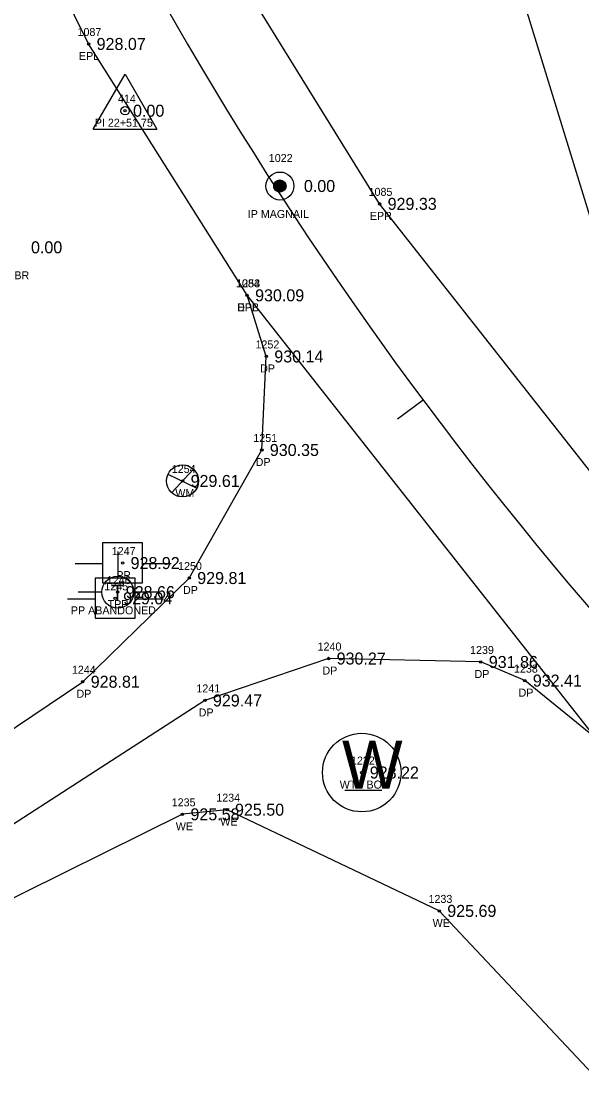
# Model space of a CAD drawing. Extents: x 1528109 to 1531398, y 1157799 to 1162548.
# Drawn here: x 1529933.4 to 1530003.4, y 1159266.8 to 1159401.1 of the extents above; entities that cross this region are included whole.
import ezdxf

# ---------------------------------------------------------------- set-up
doc = ezdxf.new("R2010")
doc.units = 0
for name, color, linetype in [('RD_EX_Driveway', 7, 'Continuous'), ('RD_EX_Driveway_txCode', 7, 'Continuous'), ('RD_EX_DV_Prop_txCode', 7, 'Continuous'), ('RD_EX_DV_PropPin', 7, 'Continuous'), ('RD_EX_H2O', 7, 'Continuous'), ('RD_EX_H2O_txCode', 7, 'Continuous'), ('RD_EX_Road', 7, 'Continuous'), ('RD_EX_Road_txCode', 7, 'Continuous'), ('RD_EX_TX_Driveway_ELEV', 7, 'Continuous'), ('RD_EX_TX_DV_Prop_ELEV', 7, 'Continuous'), ('RD_EX_TX_H2O_ELEV', 7, 'Continuous'), ('RD_EX_TX_Road_ELEV', 7, 'Continuous'), ('RD_EX_TX_UT_ELEV', 7, 'Continuous'), ('RD_EX_UT', 7, 'Continuous'), ('RD_EX_UT_txCode', 7, 'Continuous'), ('RD_HC_Cl', 7, 'Continuous'), ('RD_HC_Data', 7, 'Continuous'), ('RD_HC_Data_Tic', 7, 'Continuous'), ('RD_HC_Survey_ELEV', 7, 'Continuous'), ('RD_HC_txCode', 7, 'Continuous'), ('RD_SMD_Locator', 7, 'Continuous')]:
    doc.layers.add(name, color=color, linetype=linetype)

msp = doc.modelspace()

# ---------------------------------------------------------------- linework, layer by layer
at = {"layer": 'RD_EX_Driveway'}
for points in [[(1530206.82, 1159287.58), (1530162.29, 1159275.2), (1530116.93, 1159276.42), (1530063.08, 1159301.27), (1530024.72, 1159342.07), (1530004.76, 1159375.72), (1529993.09, 1159413.67), (1529973.79, 1159500.74)], [(1529909.91, 1159297.62), (1529941.05, 1159318.59), (1529954.36, 1159331.55), (1529963.43, 1159347.55), (1529963.99, 1159359.24), (1529961.59, 1159366.88)], [(1530005.21, 1159311.5), (1529996.29, 1159318.73), (1529990.79, 1159321.06), (1529971.78, 1159321.49), (1529956.32, 1159316.25), (1529915.17, 1159289.66)]]:
    msp.add_lwpolyline(points, dxfattribs=at)
at = {"layer": 'RD_EX_DV_PropPin'}
for p, q in [((1529964.95, 1159380.34), (1529964.95, 1159380.73)), ((1529964.99, 1159380.24), (1529964.99, 1159380.83)), ((1529965.02, 1159380.17), (1529965.02, 1159380.9)), ((1529965.06, 1159380.11), (1529965.06, 1159380.96)), ((1529965.09, 1159380.06), (1529965.09, 1159381.01)), ((1529965.13, 1159380.02), (1529965.13, 1159381.05)), ((1529965.16, 1159379.98), (1529965.16, 1159381.09)), ((1529965.2, 1159379.95), (1529965.2, 1159381.12)), ((1529965.23, 1159379.93), (1529965.23, 1159381.14)), ((1529965.27, 1159379.9), (1529965.27, 1159381.17)), ((1529965.3, 1159379.88), (1529965.3, 1159381.19)), ((1529965.34, 1159379.86), (1529965.34, 1159381.21)), ((1529965.37, 1159379.84), (1529965.37, 1159381.23)), ((1529965.41, 1159379.83), (1529965.41, 1159381.24)), ((1529965.44, 1159379.81), (1529965.44, 1159381.26)), ((1529965.48, 1159379.8), (1529965.48, 1159381.27)), ((1529965.51, 1159379.79), (1529965.51, 1159381.28)), ((1529965.55, 1159379.79), (1529965.55, 1159381.28)), ((1529965.58, 1159379.78), (1529965.58, 1159381.29)), ((1529965.62, 1159379.78), (1529965.62, 1159381.29)), ((1529965.65, 1159379.77), (1529965.65, 1159381.3)), ((1529965.69, 1159379.77), (1529965.69, 1159381.3)), ((1529965.72, 1159379.77), (1529965.72, 1159381.3)), ((1529965.76, 1159379.78), (1529965.76, 1159381.29)), ((1529965.79, 1159379.78), (1529965.79, 1159381.29)), ((1529965.83, 1159379.79), (1529965.83, 1159381.28)), ((1529965.86, 1159379.79), (1529965.86, 1159381.28)), ((1529965.9, 1159379.8), (1529965.9, 1159381.27)), ((1529965.93, 1159379.81), (1529965.93, 1159381.26)), ((1529965.97, 1159379.83), (1529965.97, 1159381.24)), ((1529966, 1159379.84), (1529966, 1159381.23)), ((1529966.04, 1159379.86), (1529966.04, 1159381.21)), ((1529966.07, 1159379.88), (1529966.07, 1159381.19)), ((1529966.11, 1159379.9), (1529966.11, 1159381.17)), ((1529966.14, 1159379.93), (1529966.14, 1159381.14)), ((1529966.18, 1159379.95), (1529966.18, 1159381.12)), ((1529966.21, 1159379.98), (1529966.21, 1159381.09)), ((1529966.25, 1159380.02), (1529966.25, 1159381.05)), ((1529966.28, 1159380.06), (1529966.28, 1159381.01)), ((1529966.32, 1159380.11), (1529966.32, 1159380.96)), ((1529966.35, 1159380.17), (1529966.35, 1159380.9)), ((1529966.39, 1159380.24), (1529966.39, 1159380.83)), ((1529966.42, 1159380.34), (1529966.42, 1159380.73))]:
    msp.add_line(p, q, dxfattribs=at)
for radius in [1.75, 0.761]:
    msp.add_circle((1529965.69, 1159380.54), radius, dxfattribs=at)
at = {"layer": 'RD_EX_H2O'}
msp.add_lwpolyline([(1530046.75, 1159214.57), (1530022.58, 1159243.79), (1530014.7, 1159242.9), (1530019.04, 1159253.45), (1530004.76, 1159269.6), (1529985.6, 1159289.95), (1529959.08, 1159302.6), (1529953.51, 1159302.02), (1529918.95, 1159284.91)], dxfattribs=at)
at = {"layer": 'RD_EX_Road'}
for points in [[(1530337.52, 1159156.44), (1530294.13, 1159166.93), (1530250.93, 1159177.7), (1530204.42, 1159191.5), (1530168.45, 1159204.97), (1530120.58, 1159231.54), (1530104.56, 1159243.15), (1530086.77, 1159257.61), (1530051.98, 1159290.88), (1530019.2, 1159326.18), (1529978.15, 1159378.31), (1529959.68, 1159408.2), (1529942.81, 1159442.34), (1529934.79, 1159460.88), (1529923.22, 1159491.09), (1529910.46, 1159527.95), (1529895.99, 1159570.93), (1529881.69, 1159613.98), (1529856.28, 1159690.67), (1529839.74, 1159739.71), (1529819.57, 1159800.04), (1529788.95, 1159890.99)], [(1530332.28, 1159136.67), (1530288.96, 1159147.06), (1530245.68, 1159158), (1530197.52, 1159172.18), (1530159.1, 1159186.57), (1530108.6, 1159214.89), (1530072.67, 1159242.37), (1530037.12, 1159276.96), (1530005.21, 1159311.5), (1529961.59, 1159366.88), (1529941.79, 1159398.29), (1529924.06, 1159434.11), (1529903.77, 1159484.39), (1529891.44, 1159520.8), (1529876.79, 1159564.7), (1529862.9, 1159606.82), (1529836.94, 1159684.29), (1529820.66, 1159733.09), (1529800.02, 1159794.4), (1529769.54, 1159884.46)]]:
    msp.add_lwpolyline(points, dxfattribs=at)
at = {"layer": 'RD_EX_UT'}
for p, q in [((1529951.69, 1159344.51), (1529955.32, 1159342.8)), ((1529952.17, 1159342.22), (1529954.84, 1159345.11)), ((1529948.52, 1159335.93), (1529943.52, 1159335.93)), ((1529943.52, 1159335.93), (1529943.52, 1159330.93)), ((1529945.43, 1159334.86), (1529945.43, 1159331.79)), ((1529948.52, 1159330.93), (1529948.52, 1159335.93)), ((1529940.09, 1159333.37), (1529943.56, 1159333.37)), ((1529948.45, 1159333.37), (1529952.09, 1159333.37)), ((1529947.59, 1159331.52), (1529942.59, 1159331.52)), ((1529942.59, 1159331.52), (1529942.59, 1159326.52)), ((1529943.52, 1159330.93), (1529948.52, 1159330.93)), ((1529947.59, 1159326.52), (1529947.59, 1159331.52)), ((1529940.5, 1159329.81), (1529943.43, 1159329.81)), ((1529947.43, 1159329.81), (1529950.5, 1159329.81)), ((1529939.16, 1159328.96), (1529942.63, 1159328.96)), ((1529947.52, 1159328.96), (1529951.16, 1159328.96)), ((1529942.59, 1159326.52), (1529947.59, 1159326.52)), ((1529973.79, 1159305.03), (1529978.42, 1159305.03))]:
    msp.add_line(p, q, dxfattribs=at)
for centre, radius in [((1529953.53, 1159343.68), 2), ((1529945.43, 1159329.79), 2), ((1529975.92, 1159307.24), 4.91)]:
    msp.add_circle(centre, radius, dxfattribs=at)
at = {"layer": 'RD_HC_Cl'}
msp.add_arc((1530368.9, 1159640.71), 480.41, 198.568, 222.8065, dxfattribs=at)
at = {"layer": 'RD_HC_Data'}
for p, q in [((1529942.37, 1159387.66), (1529946.35, 1159394.53)), ((1529946.35, 1159394.53), (1529950.31, 1159387.66)), ((1529942.37, 1159387.66), (1529950.31, 1159387.66))]:
    msp.add_line(p, q, dxfattribs=at)
msp.add_circle((1529946.34, 1159389.95), 0.529, dxfattribs=at)
at = {"layer": 'RD_HC_Data_Tic'}
msp.add_line((1529983.59, 1159353.78), (1529980.38, 1159351.39), dxfattribs=at)
at = {"layer": 'RD_SMD_Locator'}
for centre in [(1529941.79, 1159398.29), (1529946.34, 1159389.95), (1529965.69, 1159380.54), (1529978.15, 1159378.31), (1529961.59, 1159366.88), (1529961.59, 1159366.88), (1529963.99, 1159359.24), (1529963.43, 1159347.55), (1529953.53, 1159343.68), (1529946.03, 1159333.42), (1529954.36, 1159331.55), (1529945.43, 1159329.79), (1529945.1, 1159329.01), (1529971.78, 1159321.49), (1529990.79, 1159321.06), (1529941.05, 1159318.59), (1529996.29, 1159318.73), (1529956.32, 1159316.25), (1529975.92, 1159307.24), (1529959.08, 1159302.6), (1529953.51, 1159302.02), (1529985.6, 1159289.95)]:
    msp.add_circle(centre, 0.15, dxfattribs=at)

# ---------------------------------------------------------------- texts
at = {"layer": 'RD_EX_Driveway_txCode'}
for s, p in [('1253', (1529960.24, 1159367.88)), ('DPB', (1529960.34, 1159364.88)), ('1252', (1529962.64, 1159360.24)), ('DP', (1529963.21, 1159357.24)), ('1251', (1529962.37, 1159348.55)), ('DP', (1529962.66, 1159345.55)), ('1250', (1529952.97, 1159332.55)), ('DP', (1529953.58, 1159329.55)), ('1240', (1529970.4, 1159322.49)), ('1239', (1529989.45, 1159322.06)), ('1244', (1529939.7, 1159319.59)), ('DP', (1529971, 1159319.49)), ('DP', (1529990.01, 1159319.06)), ('1238', (1529994.94, 1159319.73)), ('DP', (1529940.27, 1159316.59)), ('1241', (1529955.25, 1159317.25)), ('DP', (1529995.51, 1159316.73)), ('DP', (1529955.54, 1159314.25))]:
    msp.add_text(s, height=1, dxfattribs=at).set_placement(p)
at = {"layer": 'RD_EX_DV_Prop_txCode'}
for s, p in [('1022', (1529964.3, 1159383.54)), ('IP MAGNAIL', (1529961.67, 1159376.54)), ('IP 1/2 RBR', (1529927.68, 1159368.88))]:
    msp.add_text(s, height=1, dxfattribs=at).set_placement(p)
at = {"layer": 'RD_EX_H2O_txCode'}
for s, p in [('1235', (1529952.17, 1159303.02)), ('1234', (1529957.74, 1159303.6)), ('WE', (1529958.24, 1159300.6)), ('WE', (1529952.68, 1159300.02)), ('1233', (1529984.26, 1159290.95)), ('WE', (1529984.77, 1159287.95))]:
    msp.add_text(s, height=1, dxfattribs=at).set_placement(p)
at = {"layer": 'RD_EX_Road_txCode'}
for s, p in [('1087', (1529940.4, 1159399.29)), ('EPL', (1529940.58, 1159396.29)), ('1085', (1529976.77, 1159379.31)), ('EPR', (1529976.93, 1159376.31)), ('1084', (1529960.2, 1159367.88)), ('EPL', (1529960.39, 1159364.88))]:
    msp.add_text(s, height=1, dxfattribs=at).set_placement(p)
at = {"layer": 'RD_EX_TX_Driveway_ELEV'}
for s, p in [('930.09', (1529962.59, 1159366.13)), ('930.14', (1529964.99, 1159358.49)), ('930.35', (1529964.43, 1159346.8)), ('929.81', (1529955.36, 1159330.8)), ('930.27', (1529972.78, 1159320.74)), ('931.86', (1529991.79, 1159320.31)), ('928.81', (1529942.05, 1159317.84)), ('932.41', (1529997.29, 1159317.98)), ('929.47', (1529957.32, 1159315.5))]:
    msp.add_text(s, height=1.5, dxfattribs=at).set_placement(p)
at = {"layer": 'RD_EX_TX_DV_Prop_ELEV'}
for p in [(1529968.69, 1159379.79), (1529934.59, 1159372.13)]:
    msp.add_text('0.00', height=1.5, dxfattribs=at).set_placement(p)
at = {"layer": 'RD_EX_TX_H2O_ELEV'}
for s, p in [('925.58', (1529954.51, 1159301.27)), ('925.50', (1529960.08, 1159301.85)), ('925.69', (1529986.6, 1159289.2))]:
    msp.add_text(s, height=1.5, dxfattribs=at).set_placement(p)
at = {"layer": 'RD_EX_TX_Road_ELEV'}
for s, p in [('928.07', (1529942.79, 1159397.54)), ('929.33', (1529979.15, 1159377.56)), ('930.09', (1529962.59, 1159366.13))]:
    msp.add_text(s, height=1.5, dxfattribs=at).set_placement(p)
at = {"layer": 'RD_EX_TX_UT_ELEV'}
for s, p in [('929.61', (1529954.53, 1159342.93)), ('928.66', (1529946.43, 1159329.04)), ('928.22', (1529976.92, 1159306.49))]:
    msp.add_text(s, height=1.5, dxfattribs=at).set_placement(p)
at = {"layer": 'RD_EX_UT'}
for s, height, p in [('T', 2, (1529944.58, 1159328.74)), ('W', 6, (1529973.45, 1159305.24))]:
    msp.add_text(s, height=height, dxfattribs=at).set_placement(p)
at = {"layer": 'RD_EX_UT_txCode'}
for s, p in [('1254', (1529952.18, 1159344.68)), ('WM', (1529952.62, 1159341.68)), ('1247', (1529944.68, 1159334.42)), ('PP', (1529945.25, 1159331.42)), ('1245', (1529943.75, 1159330.01)), ('1246', (1529944.06, 1159330.79)), ('PP ABANDONED', (1529939.57, 1159327.01)), ('TPP', (1529944.16, 1159327.79)), ('1232', (1529974.57, 1159308.24)), ('WTS BO', (1529973.16, 1159305.24))]:
    msp.add_text(s, height=1, dxfattribs=at).set_placement(p)
at = {"layer": 'RD_HC_Survey_ELEV'}
for s, p in [('0.00', (1529947.34, 1159389.2)), ('928.92', (1529947.03, 1159332.67)), ('929.04', (1529946.1, 1159328.26))]:
    msp.add_text(s, height=1.5, dxfattribs=at).set_placement(p)
at = {"layer": 'RD_HC_txCode'}
for s, p in [('414', (1529945.45, 1159390.95)), ('PI 22+51.75', (1529942.56, 1159387.95))]:
    msp.add_text(s, height=1, dxfattribs=at).set_placement(p)

doc.saveas('drawing.dxf')
